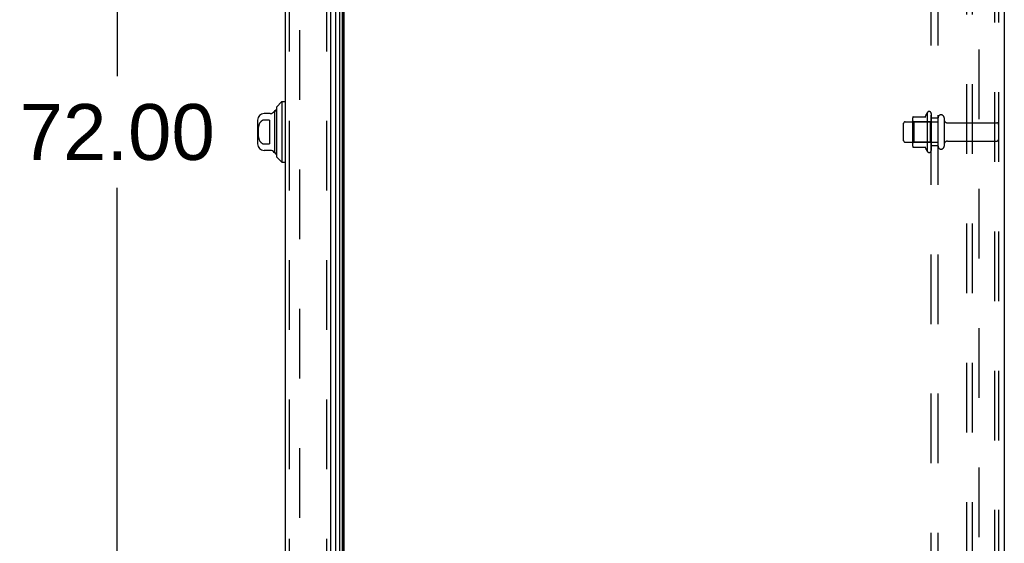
# Model space of a CAD drawing. Header units: inches. Extents: x 0 to 230, y 0 to 149.
# Tile 258 of 285: x 115 to 133, y 65 to 75. Entities that reach past the tile are written whole.
import ezdxf

# ---------------------------------------------------------------- set-up
doc = ezdxf.new("R2010")
doc.units = ezdxf.units.IN
doc.header["$LTSCALE"] = 12.648283
doc.header["$MEASUREMENT"] = 0
doc.linetypes.add('HIDDEN', pattern=[0.2, 0.1, -0.1])
doc.layers.get('0').update_dxf_attribs({"linetype": 'CONTINUOUS'})
for name, color, linetype in [('DEFAULT_2', 8, 'HIDDEN'), ('DIMENSIONS', 7, 'CONTINUOUS'), ('LEFTHAND_DOOR_ASSEMBLY', 7, 'CONTINUOUS'), ('RIGHTHAND_DOOR_ASSEMBLY', 7, 'CONTINUOUS'), ('SUBPANEL', 7, 'CONTINUOUS')]:
    doc.layers.add(name, color=color, linetype=linetype)
doc.styles.get("Standard").update_dxf_attribs({"font": 'arial.ttf'})
doc.dimstyles.new('DIMSTYLE_1', dxfattribs={"dimtxt": 1.014568, "dimasz": 1.352758, "dimexe": 0.09, "dimexo": 0.07, "dimgap": 0.0375, "dimtad": 0, "dimtih": 1, "dimtoh": 1, "dimzin": 4, "dimdsep": 46, "dimtxsty": 'Standard', "dimblk": '_FILLED', "dimblk1": '_FILLED', "dimblk2": '_FILLED', "dimcen": 0.09, "dimadec": 3, "dimazin": 1, "dimtfac": 1, "dimtdec": 3, "dimtofl": 0, "dimtmove": 0, "dimatfit": 3, "dimldrblk": '_FILLED', "dimfxl": 0, "dimtolj": 1, "dimtzin": 4, "dimarcsym": 0})

# ---------------------------------------------------------------- blocks, each defined once
blk = doc.blocks.new('_FILLED')
at = {"color": 0, "linetype": 'ByBlock'}
blk.add_solid([(0, 0), (-1, 0.2), (-1, -0.2)], dxfattribs=at)
blk = doc.blocks.new('*D12')
at = {"layer": 'DIMENSIONS', "color": 2, "linetype": 'Continuous'}
for p, q in [((120.122, 108.848), (115.625, 108.848)), ((116.843, 108.848), (116.843, 73.863)), ((116.843, 36.848), (116.843, 71.833)), ((120.133, 36.848), (115.625, 36.848))]:
    blk.add_line(p, q, dxfattribs=at)
at = {"layer": 'DIMENSIONS', "color": 2, "linetype": 'Continuous', "xscale": 1.3527575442, "yscale": 1.3527575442, "zscale": 1.3527575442}
for p, rotation in [((116.843, 108.848), 90), ((116.843, 36.848), 270)]:
    blk.add_blockref('_FILLED', p, dxfattribs=dict(at, rotation=rotation))
at = {"layer": 'DIMENSIONS', "color": 2, "linetype": 'Continuous', "insert": (116.843, 73.355), "char_height": 1.0146, "width": 3.54533, "attachment_point": 2, "line_spacing_factor": 0.9}
blk.add_mtext('72.00', dxfattribs=at)

msp = doc.modelspace()

# ---------------------------------------------------------------- linework, layer by layer
at = {"color": 3, "linetype": 'Continuous'}
for p, q in [((132.965, 111.921), (132.965, 36.952)), ((120.965, 36.952), (120.965, 108.744))]:
    msp.add_line(p, q, dxfattribs=at)
at = {"layer": 'DEFAULT_2', "color": 8, "linetype": 'HIDDEN'}
for p, q in [((132.286, 37.035), (132.286, 111.546)), ((132.39, 37.035), (132.39, 111.546)), ((132.788, 111.516), (132.788, 37.065)), ((132.861, 111.516), (132.861, 37.065)), ((120.153, 107.582), (120.153, 38.113)), ((131.566, 73.204), (131.566, 72.492)), ((131.166, 73.035), (131.761, 73.035)), ((131.3, 72.592), (131.3, 73.104)), ((131.32, 73.031), (131.3, 73.051)), ((131.311, 73.125), (131.538, 73.125)), ((131.616, 73.031), (131.32, 73.031)), ((131.32, 73.031), (131.32, 72.664)), ((131.616, 73.031), (131.636, 73.051)), ((131.616, 73.031), (131.616, 72.664)), ((131.636, 73.182), (131.636, 72.514)), ((131.761, 72.59), (131.761, 73.105)), ((131.871, 73.105), (131.871, 72.59)), ((131.934, 73.013), (132.831, 73.013)), ((131.136, 72.69), (131.136, 73.005)), ((131.166, 72.66), (131.761, 72.66)), ((131.32, 72.664), (131.3, 72.644)), ((131.616, 72.664), (131.32, 72.664)), ((131.616, 72.664), (131.636, 72.644)), ((131.934, 72.683), (132.831, 72.683)), ((131.311, 72.57), (131.538, 72.57))]:
    msp.add_line(p, q, dxfattribs=at)
for centre, radius, start, end in [((132.166, 72.848), 0.698, 149.3369, 156.0321), ((131.598, 73.182), 0.0384, 0, 145.5503), ((131.166, 73.005), 0.03, 90, 180), ((131.441, 73.104), 0.141, 174.7919, 180), ((131.311, 73.115), 0.01, 90, 174.8062), ((131.52, 73.135), 0.01, 270, 336.0321), ((131.816, 73.105), 0.055, 0, 180), ((131.934, 73.075), 0.0625, 180, 270), ((132.831, 72.983), 0.03, 0, 90), ((131.166, 72.69), 0.03, 180, 270), ((131.934, 72.62), 0.0625, 90, 180), ((132.831, 72.713), 0.03, 270, 360), ((131.441, 72.592), 0.141, 180, 185.2081), ((131.311, 72.58), 0.01, 185.1938, 270), ((131.52, 72.56), 0.01, 23.9679, 90), ((132.166, 72.848), 0.698, 203.9679, 210.6631), ((131.598, 72.514), 0.0384, 214.4497, 360), ((131.816, 72.59), 0.055, 180, 360)]:
    msp.add_arc(centre, radius, start, end, dxfattribs=at)
at = {"layer": 'LEFTHAND_DOOR_ASSEMBLY', "color": 8, "linetype": 'HIDDEN'}
for p, q in [((119.97, 108.463), (119.97, 37.233)), ((120.645, 108.463), (120.645, 37.233))]:
    msp.add_line(p, q, dxfattribs=at)
at = {"layer": 'RIGHTHAND_DOOR_ASSEMBLY', "color": 3, "linetype": 'Continuous'}
for p, q in [((119.895, 108.463), (119.895, 37.233)), ((120.72, 108.463), (120.72, 37.233))]:
    msp.add_line(p, q, dxfattribs=at)
at = {"layer": 'RIGHTHAND_DOOR_ASSEMBLY', "color": 8, "linetype": 'HIDDEN'}
for p, q in [((119.97, 108.463), (119.97, 37.233)), ((120.645, 108.463), (120.645, 37.233))]:
    msp.add_line(p, q, dxfattribs=at)
at = {"layer": 'RIGHTHAND_DOOR_ASSEMBLY', "color": 7, "linetype": 'Continuous'}
for p, q in [((120.812, 108.485), (120.812, 37.211)), ((120.888, 37.183), (120.888, 108.513)), ((120.931, 108.504), (120.931, 37.192)), ((120.945, 108.498), (120.945, 37.198)), ((120.953, 108.495), (120.953, 37.201)), ((119.738, 73.301), (119.836, 73.399)), ((119.836, 73.399), (119.836, 72.297)), ((119.836, 73.399), (119.895, 73.399)), ((119.71, 72.464), (119.71, 73.232)), ((119.738, 73.301), (119.738, 72.395)), ((119.395, 73.064), (119.395, 72.631)), ((119.625, 73.183), (119.513, 73.183)), ((119.612, 73.064), (119.513, 73.064)), ((119.612, 73.064), (119.612, 72.632)), ((119.513, 72.632), (119.612, 72.632)), ((119.625, 72.513), (119.513, 72.513)), ((119.738, 72.395), (119.836, 72.297)), ((119.836, 72.297), (119.895, 72.297))]:
    msp.add_line(p, q, dxfattribs=at)
msp.add_lwpolyline([(119.513, 73.064), (119.509, 73.063), (119.505, 73.063), (119.5, 73.062), (119.496, 73.062), (119.492, 73.06), (119.487, 73.059), (119.483, 73.057), (119.479, 73.055), (119.475, 73.053), (119.47, 73.051), (119.466, 73.048), (119.462, 73.045), (119.458, 73.041), (119.454, 73.038), (119.45, 73.034), (119.446, 73.029), (119.442, 73.024), (119.438, 73.019), (119.435, 73.013), (119.431, 73.007), (119.428, 73), (119.424, 72.993), (119.422, 72.986), (119.419, 72.978), (119.416, 72.971), (119.414, 72.962), (119.412, 72.954), (119.41, 72.945), (119.408, 72.936), (119.407, 72.927), (119.406, 72.918), (119.405, 72.908), (119.404, 72.899), (119.403, 72.889), (119.403, 72.879), (119.402, 72.869), (119.402, 72.858), (119.402, 72.848), (119.402, 72.838), (119.402, 72.828), (119.403, 72.818), (119.403, 72.808), (119.404, 72.798), (119.405, 72.788), (119.406, 72.778), (119.407, 72.769), (119.408, 72.76), (119.41, 72.751), (119.412, 72.742), (119.414, 72.734), (119.416, 72.726), (119.419, 72.718), (119.421, 72.71), (119.424, 72.703), (119.428, 72.696), (119.431, 72.689), (119.435, 72.683), (119.438, 72.677), (119.442, 72.672), (119.446, 72.667), (119.45, 72.662), (119.454, 72.658), (119.458, 72.654), (119.462, 72.651), (119.466, 72.648), (119.47, 72.645), (119.475, 72.643), (119.479, 72.64), (119.483, 72.638), (119.487, 72.637), (119.492, 72.635), (119.496, 72.634), (119.5, 72.633), (119.505, 72.633), (119.509, 72.632), (119.513, 72.632)], dxfattribs=at)
for centre, radius, start, end in [((119.625, 73.261), 0.0787, 270, 330), ((119.71, 73.212), 0.0197, 89.8854, 150), ((119.759, 73.212), 0.0492, 116.1149, 180), ((119.513, 73.064), 0.118, 90, 180), ((119.513, 72.631), 0.118, 180, 270), ((119.625, 72.435), 0.0787, 30, 90), ((119.759, 72.484), 0.0492, 180, 243.8851), ((119.71, 72.484), 0.0197, 210, 270.1146)]:
    msp.add_arc(centre, radius, start, end, dxfattribs=at)
at = {"layer": 'SUBPANEL', "color": 8, "linetype": 'HIDDEN'}
for p, q in [((131.636, 39.004), (131.636, 106.692)), ((131.761, 39.004), (131.761, 106.692)), ((132.511, 45.254), (132.511, 100.442)), ((131.761, 73.098), (131.636, 73.098)), ((131.761, 72.598), (131.636, 72.598))]:
    msp.add_line(p, q, dxfattribs=at)

# ---------------------------------------------------------------- dimensions: what is measured, and where the dimension line sits
at = {"layer": 'DIMENSIONS', "color": 2, "linetype": 'Continuous'}
dim = msp.add_linear_dim(base=(116.843, 108.848), p1=(120.203, 36.848), p2=(120.192, 108.848), angle=90, dimstyle='DIMSTYLE_1', dxfattribs=at)
dim.commit()
dim.dimension.update_dxf_attribs({"geometry": '*D12', "text_midpoint": (116.843, 72.842), "dimtype": 160})

doc.saveas('drawing.dxf')
